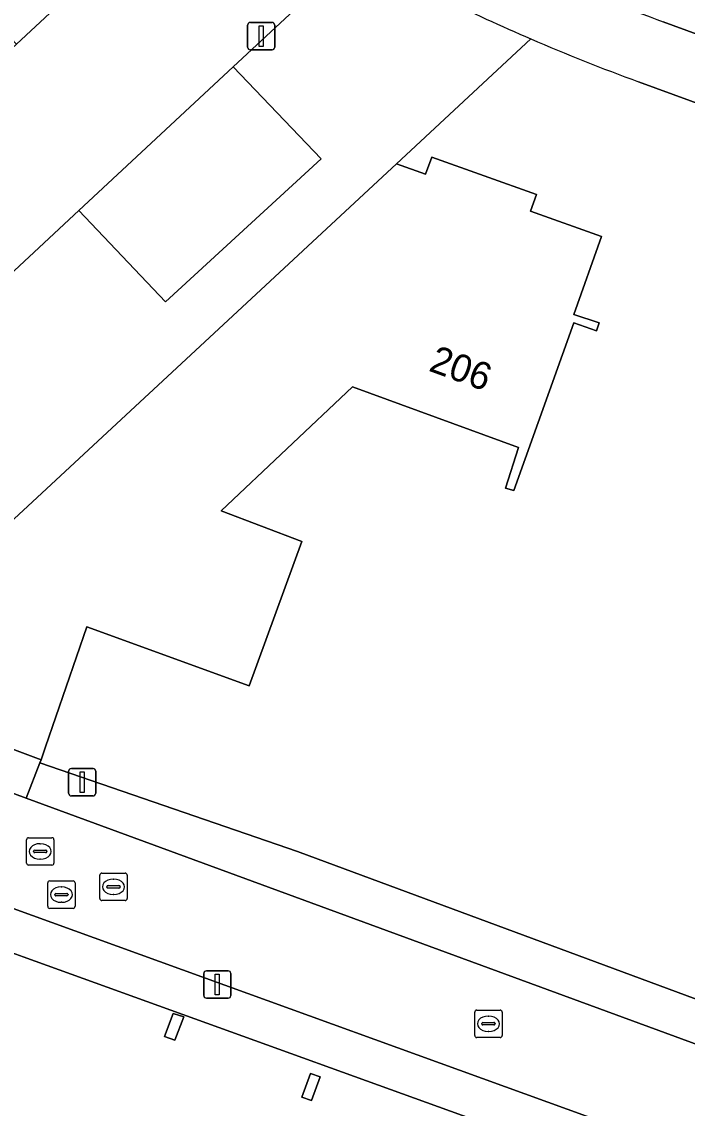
# Model space of a CAD drawing. Extents: x 155275 to 156265, y 382654 to 383635.
# Drawn here: x 155760.78 to 155785.04, y 383017.87 to 383057.5 of the extents above; entities that cross this region are included whole.
import ezdxf

# ---------------------------------------------------------------- set-up
doc = ezdxf.new("R2010")
doc.units = 0
for name, color, linetype in [('IMGEO_Berm_groen', 7, 'Continuous'), ('IMGEO_Erf', 7, 'Continuous'), ('IMGEO_Groenvoorziening', 7, 'Continuous'), ('IMGEO_Haag', 7, 'Continuous'), ('IMGEO_Hek', 7, 'Continuous'), ('IMGEO_Kolk', 7, 'Continuous'), ('IMGEO_Lichtmast', 7, 'Continuous'), ('IMGEO_Pand', 7, 'Continuous'), ('IMGEO_Pand_nummerreeks', 7, 'Continuous'), ('IMGEO_Parkeervlak_open', 7, 'Continuous'), ('IMGEO_Rijbaan_lokaal_open', 7, 'Continuous'), ('IMGEO_Rioolput', 7, 'Continuous'), ('IMGEO_Voetpad_open', 7, 'Continuous')]:
    doc.layers.add(name, color=color, linetype=linetype)

msp = doc.modelspace()

# ---------------------------------------------------------------- linework, layer by layer
at = {"layer": 'IMGEO_Berm_groen'}
for points in [[(155772.949, 383060.012), (155768.485, 383055.851), (155771.696, 383052.498), (155766.019, 383047.276), (155762.866, 383050.613)], [(155762.866, 383050.613), (155755.794, 383044.021), (155758.902, 383040.641), (155755.317, 383037.269), (155752.158, 383040.632), (155749.542, 383038.194), (155754.044, 383033.378), (155767.621, 383045.984), (155774.441, 383052.316), (155779.344, 383056.868)]]:
    msp.add_lwpolyline(points, dxfattribs=at)
msp.add_arc((155808.264, 383123.768), 72.883, 241.01757, 246.62182, dxfattribs=at)
at = {"layer": 'IMGEO_Erf'}
for points in [[(155779.344, 383056.868), (155774.441, 383052.316), (155775.506, 383051.937), (155775.727, 383052.559), (155779.552, 383051.196), (155779.333, 383050.584), (155781.914, 383049.664), (155780.902, 383046.822), (155781.833, 383046.518), (155781.738, 383046.226), (155780.912, 383046.512), (155778.719, 383040.394), (155778.42, 383040.49), (155778.895, 383041.966), (155772.843, 383044.181), (155768.052, 383039.655), (155770.993, 383038.539), (155769.073, 383033.274), (155763.158, 383035.426), (155761.65, 383031.045), (155761.488, 383030.572), (155761.44, 383030.472), (155770.839, 383027.229), (155791.593, 383019.537)], [(155804.077, 383047.694), (155783.265, 383055.306)], [(155789.359, 383013.087), (155760.829, 383023.394), (155755.874, 383025.193), (155749.193, 383027.585), (155747.309, 383022.428), (155743.229, 383023.907), (155725.512, 383007.937), (155726.966, 383007.327), (155782.231, 382987.328), (155790.577, 383010.55)]]:
    msp.add_lwpolyline(points, dxfattribs=at)
for points in [[(155766.365, 383020.352), (155765.982, 383020.484), (155766.301, 383021.33), (155766.686, 383021.202)], [(155771.339, 383018.15), (155770.992, 383018.269), (155771.306, 383019.136), (155771.657, 383019.019)]]:
    msp.add_lwpolyline(points, close=True, dxfattribs=at)
msp.add_arc((155808.525, 383124.418), 73.583, 246.63582, 249.9227, dxfattribs=at)
at = {"layer": 'IMGEO_Groenvoorziening'}
msp.add_lwpolyline([(155784.165, 383057.496), (155799.887, 383051.728), (155800.085, 383052.3), (155800.383, 383053.161), (155799.667, 383053.396), (155798.751, 383053.725), (155785.634, 383058.493)], dxfattribs=at)
msp.add_arc((155808.534, 383124.542), 71.337, 243.52683, 250.02575, dxfattribs=at)
at = {"layer": 'IMGEO_Haag'}
msp.add_lwpolyline([(155784.165, 383057.496), (155799.887, 383051.728), (155800.085, 383052.3), (155800.383, 383053.161), (155799.667, 383053.396), (155798.751, 383053.725), (155785.634, 383058.493)], dxfattribs=at)
msp.add_arc((155808.534, 383124.542), 71.337, 243.52683, 250.02575, dxfattribs=at)
at = {"layer": 'IMGEO_Hek'}
msp.add_lwpolyline([(155770.839, 383027.229), (155761.44, 383030.472)], dxfattribs=at)
at = {"layer": 'IMGEO_Kolk'}
for p, q in [((155763.701, 383026.444), (155764.553, 383026.444)), ((155763.626, 383025.518), (155763.626, 383026.37)), ((155764.114, 383026.224), (155764.139, 383026.224)), ((155764.627, 383026.37), (155764.627, 383025.518)), ((155763.885, 383025.938), (155763.885, 383025.95)), ((155764.323, 383025.901), (155763.925, 383025.901)), ((155763.928, 383025.987), (155764.326, 383025.987)), ((155764.137, 383025.664), (155764.112, 383025.664)), ((155764.369, 383025.95), (155764.369, 383025.938)), ((155764.553, 383025.444), (155763.701, 383025.444)), ((155777.294, 383020.523), (155777.294, 383021.375)), ((155777.369, 383021.449), (155778.221, 383021.449)), ((155778.295, 383021.375), (155778.295, 383020.523)), ((155777.553, 383020.943), (155777.553, 383020.955)), ((155777.991, 383020.906), (155777.593, 383020.906)), ((155777.596, 383020.992), (155777.994, 383020.992)), ((155777.782, 383021.229), (155777.807, 383021.229)), ((155778.037, 383020.955), (155778.037, 383020.943)), ((155777.805, 383020.669), (155777.78, 383020.669)), ((155778.221, 383020.449), (155777.369, 383020.449))]:
    msp.add_line(p, q, dxfattribs=at)
for points in [[(155763.701, 383026.444), (155764.553, 383026.444)], [(155763.626, 383025.518), (155763.626, 383026.37)], [(155764.627, 383026.37), (155764.627, 383025.518)], [(155764.553, 383025.444), (155763.701, 383025.444)], [(155777.294, 383020.523), (155777.294, 383021.375)], [(155777.369, 383021.449), (155778.221, 383021.449)], [(155778.295, 383021.375), (155778.295, 383020.523)], [(155778.221, 383020.449), (155777.369, 383020.449)]]:
    msp.add_lwpolyline(points, dxfattribs=at)
for centre, radius, start, end in [((155763.703, 383026.368), 0.0765, 91.552, 178.448), ((155763.703, 383026.368), 0.0765, 91.552, 178.448), ((155764.551, 383026.368), 0.0765, 1.552, 88.448), ((155764.551, 383026.368), 0.0765, 1.552, 88.448), ((155763.925, 383025.947), 0.0403, 85.8775, 175.7526), ((155763.922, 383025.937), 0.0366, 178.938, 274.7102), ((155764.326, 383025.944), 0.043, 264.8664, 352.4533), ((155764.33, 383025.949), 0.0386, 1.7309, 96.639), ((155763.703, 383025.52), 0.0765, 181.552, 268.448), ((155763.703, 383025.52), 0.0765, 181.552, 268.448), ((155764.551, 383025.52), 0.0765, 271.552, 358.448), ((155764.551, 383025.52), 0.0765, 271.552, 358.448), ((155777.371, 383021.373), 0.0765, 91.552, 178.448), ((155777.371, 383021.373), 0.0765, 91.552, 178.448), ((155778.219, 383021.373), 0.0765, 1.552, 88.448), ((155778.219, 383021.373), 0.0765, 1.552, 88.448), ((155777.593, 383020.952), 0.0403, 85.8775, 175.7526), ((155777.59, 383020.942), 0.0366, 178.938, 274.7102), ((155777.994, 383020.949), 0.043, 264.8664, 352.4533), ((155777.998, 383020.954), 0.0386, 1.7309, 96.639), ((155777.371, 383020.525), 0.0765, 181.552, 268.448), ((155777.371, 383020.525), 0.0765, 181.552, 268.448), ((155778.219, 383020.525), 0.0765, 271.552, 358.448), ((155778.219, 383020.525), 0.0765, 271.552, 358.448)]:
    msp.add_arc(centre, radius, start, end, dxfattribs=at)
for centre, major_axis, ratio, start_param, end_param in [((155764.113, 383025.944), (-0.387, 0.002), 0.722429, 4.712389, 7.853982), ((155764.138, 383025.944), (-0.39, 0.002), 0.717154, 1.570796, 4.712389), ((155777.781, 383020.949), (-0.387, 0.002), 0.722429, 4.712389, 7.853982), ((155777.806, 383020.949), (-0.39, 0.002), 0.717154, 1.570796, 4.712389)]:
    msp.add_ellipse(centre, major_axis=major_axis, ratio=ratio, start_param=start_param, end_param=end_param, dxfattribs=at)
at = {"layer": 'IMGEO_Lichtmast'}
for p, q in [((155769.016, 383056.57), (155769.016, 383057.37)), ((155769.016, 383057.37), (155769.016, 383056.57)), ((155769.116, 383057.47), (155769.906, 383057.47)), ((155769.906, 383057.47), (155769.116, 383057.47)), ((155770.006, 383057.37), (155770.006, 383056.57)), ((155770.006, 383056.57), (155770.006, 383057.37)), ((155769.906, 383056.47), (155769.116, 383056.47)), ((155769.116, 383056.47), (155769.906, 383056.47)), ((155762.491, 383029.359), (155762.491, 383030.159)), ((155762.491, 383030.159), (155762.491, 383029.359)), ((155762.591, 383030.259), (155763.381, 383030.259)), ((155763.381, 383030.259), (155762.591, 383030.259)), ((155763.481, 383030.159), (155763.481, 383029.359)), ((155763.481, 383029.359), (155763.481, 383030.159)), ((155763.381, 383029.259), (155762.591, 383029.259)), ((155762.591, 383029.259), (155763.381, 383029.259)), ((155767.515, 383022.882), (155768.305, 383022.882)), ((155768.305, 383022.882), (155767.515, 383022.882)), ((155767.415, 383021.982), (155767.415, 383022.782)), ((155767.415, 383022.782), (155767.415, 383021.982)), ((155768.405, 383022.782), (155768.405, 383021.982)), ((155768.405, 383021.982), (155768.405, 383022.782)), ((155768.305, 383021.882), (155767.515, 383021.882)), ((155767.515, 383021.882), (155768.305, 383021.882))]:
    msp.add_line(p, q, dxfattribs=at)
for points in [[(155769.436, 383057.345), (155769.586, 383057.345), (155769.586, 383056.595), (155769.436, 383056.595), (155769.436, 383057.345)], [(155762.911, 383030.134), (155763.061, 383030.134), (155763.061, 383029.384), (155762.911, 383029.384), (155762.911, 383030.134)], [(155767.835, 383022.757), (155767.985, 383022.757), (155767.985, 383022.007), (155767.835, 383022.007), (155767.835, 383022.757)]]:
    msp.add_lwpolyline(points, dxfattribs=at)
for centre, start, end in [((155769.116, 383057.37), 90, 180), ((155769.116, 383057.37), 90, 180), ((155769.906, 383057.37), 0, 90), ((155769.906, 383057.37), 360, 90), ((155769.116, 383056.57), 180, 270), ((155769.116, 383056.57), 180, 270), ((155769.906, 383056.57), 270, 0), ((155769.906, 383056.57), 270, 0), ((155762.591, 383030.159), 90, 180), ((155762.591, 383030.159), 90, 180), ((155763.381, 383030.159), 0, 90), ((155763.381, 383030.159), 360, 90), ((155762.591, 383029.359), 180, 270), ((155762.591, 383029.359), 180, 270), ((155763.381, 383029.359), 270, 0), ((155763.381, 383029.359), 270, 0), ((155767.515, 383022.782), 90, 180), ((155767.515, 383022.782), 90, 180), ((155768.305, 383022.782), 0, 90), ((155768.305, 383022.782), 360, 90), ((155767.515, 383021.982), 180, 270), ((155767.515, 383021.982), 180, 270), ((155768.305, 383021.982), 270, 0), ((155768.305, 383021.982), 270, 0)]:
    msp.add_arc(centre, 0.1, start, end, dxfattribs=at)
at = {"layer": 'IMGEO_Pand'}
for points in [[(155780.912, 383046.512), (155781.738, 383046.226), (155781.833, 383046.518), (155780.902, 383046.822), (155781.914, 383049.664), (155779.333, 383050.584), (155779.552, 383051.196), (155775.727, 383052.559), (155775.506, 383051.937), (155774.441, 383052.316), (155767.621, 383045.984), (155754.044, 383033.378), (155761.488, 383030.572), (155761.65, 383031.045), (155763.158, 383035.426), (155769.073, 383033.274), (155770.993, 383038.539), (155768.052, 383039.655), (155772.843, 383044.181), (155778.895, 383041.966), (155778.42, 383040.49), (155778.719, 383040.394)], [(155766.686, 383021.202), (155766.301, 383021.33), (155765.982, 383020.484), (155766.365, 383020.352)], [(155771.657, 383019.019), (155771.306, 383019.136), (155770.992, 383018.269), (155771.339, 383018.15)]]:
    msp.add_lwpolyline(points, close=True, dxfattribs=at)
at = {"layer": 'IMGEO_Parkeervlak_open'}
for points in [[(155764.227, 383060.067), (155760.626, 383063.912), (155756.964, 383060.529), (155760.588, 383056.683)], [(155768.485, 383055.851), (155762.866, 383050.613), (155766.019, 383047.276), (155771.696, 383052.498)]]:
    msp.add_lwpolyline(points, close=True, dxfattribs=at)
at = {"layer": 'IMGEO_Rijbaan_lokaal_open'}
for points in [[(155705.355, 383100.781), (155700.795, 383107.463), (155696.789, 383102.582), (155698.621, 383099.93), (155698.65, 383099.944), (155718.801, 383070.448), (155744.315, 383033.097), (155746.721, 383029.574), (155747.84, 383028.105), (155749.193, 383027.585), (155755.874, 383025.193), (155756.4, 383026.63), (155757.762, 383030.353), (155760.94, 383029.184), (155761.44, 383030.472), (155761.488, 383030.572), (155754.044, 383033.378), (155749.542, 383038.194), (155752.158, 383040.632), (155755.794, 383044.021), (155762.866, 383050.613), (155768.485, 383055.851), (155772.949, 383060.012)], [(155767.647, 383063.248), (155764.227, 383060.067), (155760.588, 383056.683), (155759.198, 383055.39), (155755.336, 383051.798), (155748.283, 383045.239)]]:
    msp.add_lwpolyline(points, dxfattribs=at)
msp.add_lwpolyline([(155760.94, 383029.184), (155757.762, 383030.353), (155756.4, 383026.63), (155789.356, 383014.689), (155789.408, 383014.67), (155793.145, 383013.298), (155794.441, 383016.867), (155791.045, 383018.113), (155790.997, 383018.131), (155790.934, 383018.154), (155790.682, 383018.246)], close=True, dxfattribs=at)
at = {"layer": 'IMGEO_Rioolput'}
for p, q in [((155760.957, 383026.81), (155760.957, 383027.662)), ((155761.032, 383027.736), (155761.884, 383027.736)), ((155761.958, 383027.662), (155761.958, 383026.81)), ((155761.216, 383027.23), (155761.216, 383027.242)), ((155761.259, 383027.279), (155761.657, 383027.279)), ((155761.445, 383027.516), (155761.47, 383027.516)), ((155761.7, 383027.242), (155761.7, 383027.23)), ((155761.654, 383027.193), (155761.256, 383027.193)), ((155761.468, 383026.956), (155761.443, 383026.956)), ((155761.884, 383026.736), (155761.032, 383026.736)), ((155761.729, 383025.234), (155761.729, 383026.086)), ((155761.804, 383026.16), (155762.656, 383026.16)), ((155762.73, 383026.086), (155762.73, 383025.234)), ((155761.988, 383025.654), (155761.988, 383025.666)), ((155762.031, 383025.703), (155762.429, 383025.703)), ((155762.217, 383025.94), (155762.242, 383025.94)), ((155762.472, 383025.666), (155762.472, 383025.654)), ((155762.426, 383025.617), (155762.028, 383025.617)), ((155762.24, 383025.38), (155762.215, 383025.38)), ((155762.656, 383025.16), (155761.804, 383025.16))]:
    msp.add_line(p, q, dxfattribs=at)
for points in [[(155760.957, 383026.81), (155760.957, 383027.662)], [(155761.032, 383027.736), (155761.884, 383027.736)], [(155761.958, 383027.662), (155761.958, 383026.81)], [(155761.884, 383026.736), (155761.032, 383026.736)], [(155761.729, 383025.234), (155761.729, 383026.086)], [(155761.804, 383026.16), (155762.656, 383026.16)], [(155762.73, 383026.086), (155762.73, 383025.234)], [(155762.656, 383025.16), (155761.804, 383025.16)]]:
    msp.add_lwpolyline(points, dxfattribs=at)
for centre, radius, start, end in [((155761.034, 383027.66), 0.0765, 91.552, 178.448), ((155761.034, 383027.66), 0.0765, 91.552, 178.448), ((155761.882, 383027.66), 0.0765, 1.552, 88.448), ((155761.882, 383027.66), 0.0765, 1.552, 88.448), ((155761.256, 383027.239), 0.0403, 85.8775, 175.7526), ((155761.253, 383027.229), 0.0366, 178.938, 274.7102), ((155761.657, 383027.236), 0.043, 264.8664, 352.4533), ((155761.661, 383027.241), 0.0386, 1.7309, 96.639), ((155761.034, 383026.812), 0.0765, 181.552, 268.448), ((155761.034, 383026.812), 0.0765, 181.552, 268.448), ((155761.882, 383026.812), 0.0765, 271.552, 358.448), ((155761.882, 383026.812), 0.0765, 271.552, 358.448), ((155761.806, 383026.084), 0.0765, 91.552, 178.448), ((155761.806, 383026.084), 0.0765, 91.552, 178.448), ((155762.654, 383026.084), 0.0765, 1.552, 88.448), ((155762.654, 383026.084), 0.0765, 1.552, 88.448), ((155762.028, 383025.663), 0.0403, 85.8775, 175.7526), ((155762.025, 383025.653), 0.0366, 178.938, 274.7102), ((155762.429, 383025.66), 0.043, 264.8664, 352.4533), ((155762.433, 383025.665), 0.0386, 1.7309, 96.639), ((155761.806, 383025.236), 0.0765, 181.552, 268.448), ((155761.806, 383025.236), 0.0765, 181.552, 268.448), ((155762.654, 383025.236), 0.0765, 271.552, 358.448), ((155762.654, 383025.236), 0.0765, 271.552, 358.448)]:
    msp.add_arc(centre, radius, start, end, dxfattribs=at)
for centre, major_axis, ratio, start_param, end_param in [((155761.444, 383027.236), (-0.387, 0.002), 0.722429, 4.712389, 7.853982), ((155761.469, 383027.236), (-0.39, 0.002), 0.717154, 1.570796, 4.712389), ((155762.216, 383025.66), (-0.387, 0.002), 0.722429, 4.712389, 7.853982), ((155762.241, 383025.66), (-0.39, 0.002), 0.717154, 1.570796, 4.712389)]:
    msp.add_ellipse(centre, major_axis=major_axis, ratio=ratio, start_param=start_param, end_param=end_param, dxfattribs=at)
at = {"layer": 'IMGEO_Voetpad_open'}
for points in [[(155800.645, 383053.068), (155800.383, 383053.161), (155800.085, 383052.3), (155799.887, 383051.728), (155784.165, 383057.496)], [(155783.265, 383055.306), (155804.077, 383047.694), (155805.034, 383047.353), (155805.024, 383047.521)], [(155756.4, 383026.63), (155755.874, 383025.193), (155760.829, 383023.394), (155789.359, 383013.087), (155789.918, 383014.437)], [(155789.408, 383014.67), (155789.356, 383014.689), (155756.4, 383026.63)]]:
    msp.add_lwpolyline(points, dxfattribs=at)
msp.add_lwpolyline([(155770.839, 383027.229), (155761.44, 383030.472), (155760.94, 383029.184), (155790.682, 383018.246), (155790.934, 383018.154), (155790.997, 383018.131), (155790.998, 383018.134), (155791.593, 383019.537)], close=True, dxfattribs=at)
for centre, radius, start, end in [((155808.534, 383124.542), 71.337, 243.52683, 250.02575), ((155808.264, 383123.768), 72.883, 241.01757, 246.62182), ((155808.525, 383124.418), 73.583, 246.63582, 249.9227)]:
    msp.add_arc(centre, radius, start, end, dxfattribs=at)

# ---------------------------------------------------------------- texts
at = {"layer": 'IMGEO_Pand_nummerreeks'}
msp.add_text('206', height=1, rotation=339.8976, dxfattribs=at).set_placement((155775.579, 383044.777))

doc.saveas('drawing.dxf')
